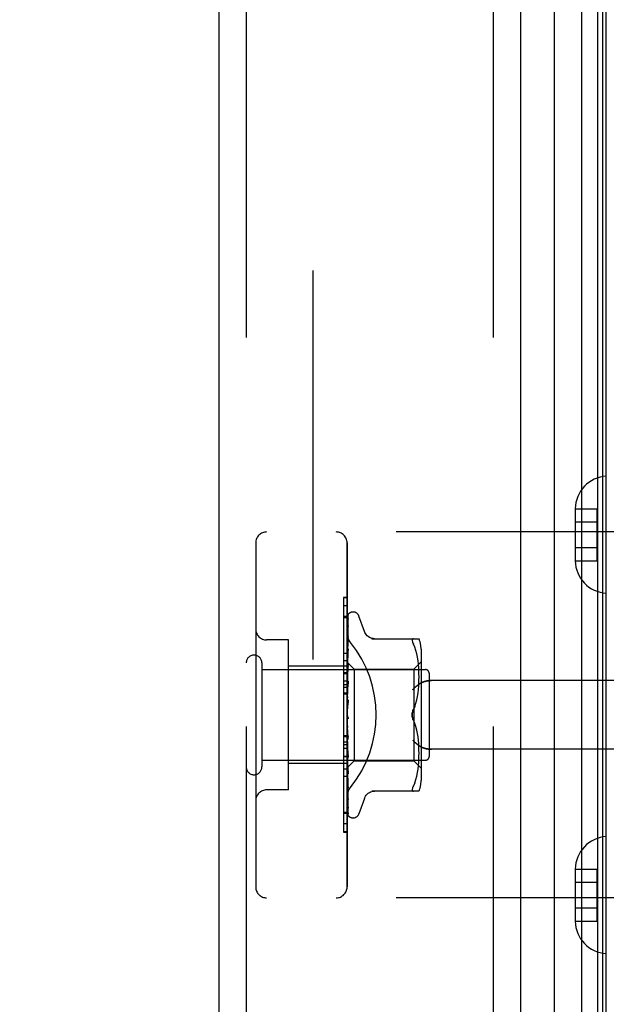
# Model space of a CAD drawing. Header units: inches. Extents: x 0 to 193, y 0 to 125.
# Tile 262 of 278: x 99.46 to 101.06, y 68.75 to 71.44. Entities that reach past the tile are written whole.
import ezdxf

# ---------------------------------------------------------------- set-up
doc = ezdxf.new("R2010")
doc.units = ezdxf.units.IN
doc.header["$LTSCALE"] = 10.635988
doc.header["$MEASUREMENT"] = 0
doc.linetypes.add('HIDDEN', pattern=[0.2, 0.1, -0.1])
doc.layers.get('0').update_dxf_attribs({"linetype": 'CONTINUOUS'})
for name, color, linetype in [('DEFAULT_2', 8, 'HIDDEN'), ('DIMENSIONS', 7, 'CONTINUOUS'), ('LEFTHAND_DOOR_ASSEMBLY', 7, 'CONTINUOUS'), ('RIGHTHAND_DOOR_ASSEMBLY', 7, 'CONTINUOUS')]:
    doc.layers.add(name, color=color, linetype=linetype)
doc.styles.get("Standard").update_dxf_attribs({"font": 'arial.ttf'})
doc.dimstyles.new('DIMSTYLE_1', dxfattribs={"dimtxt": 0.853154, "dimasz": 1.137539, "dimexe": 0.09, "dimexo": 0.07, "dimgap": 0.0375, "dimtad": 0, "dimtih": 1, "dimtoh": 1, "dimzin": 4, "dimdsep": 46, "dimtxsty": 'Standard', "dimblk": '_FILLED', "dimblk1": '_FILLED', "dimblk2": '_FILLED', "dimcen": 0.09, "dimadec": 3, "dimazin": 1, "dimtfac": 1, "dimtdec": 3, "dimtofl": 0, "dimtmove": 0, "dimatfit": 3, "dimldrblk": '_FILLED', "dimfxl": 0, "dimtolj": 1, "dimtzin": 4, "dimarcsym": 0})

# ---------------------------------------------------------------- blocks, each defined once
blk = doc.blocks.new('_FILLED')
at = {"color": 0, "linetype": 'ByBlock'}
blk.add_solid([(0, 0), (-1, 0.2), (-1, -0.2)], dxfattribs=at)
blk = doc.blocks.new('*D12')
at = {"layer": 'DIMENSIONS', "color": 2, "linetype": 'Continuous'}
for p, q in [((100.3818, 91.1657), (95.7712, 91.1657)), ((96.795, 91.1657), (96.795, 62.0188)), ((96.795, 31.1657), (96.795, 60.3125)), ((100.3928, 31.1657), (95.7712, 31.1657))]:
    blk.add_line(p, q, dxfattribs=at)
at = {"layer": 'DIMENSIONS', "color": 2, "linetype": 'Continuous', "xscale": 1.1375387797, "yscale": 1.1375387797, "zscale": 1.1375387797}
for p, rotation in [((96.795, 91.1657), 90), ((96.795, 31.1657), 270)]:
    blk.add_blockref('_FILLED', p, dxfattribs=dict(at, rotation=rotation))
at = {"layer": 'DIMENSIONS', "color": 2, "linetype": 'Continuous', "insert": (96.795, 61.5922), "char_height": 0.85315, "width": 2.981282, "attachment_point": 2, "line_spacing_factor": 0.9}
blk.add_mtext('60.00', dxfattribs=at)

msp = doc.modelspace()

# ---------------------------------------------------------------- linework, layer by layer
at = {"layer": 'DEFAULT_2', "color": 8, "linetype": 'HIDDEN'}
msp.add_line((100.2616, 89.9001), (100.2616, 32.4312), dxfattribs=at)
at = {"layer": 'LEFTHAND_DOOR_ASSEMBLY', "color": 8, "linetype": 'HIDDEN'}
for p, q in [((100.0791, 90.7807), (100.0791, 31.5507)), ((100.7541, 90.7807), (100.7541, 31.5507)), ((101.5531, 70.0407), (100.1351, 70.0407)), ((100.1051, 70.0107), (100.1051, 69.0707)), ((100.3551, 69.0707), (100.3551, 70.0107)), ((100.3451, 69.8384), (100.3451, 69.4277)), ((100.3551, 69.8384), (100.3451, 69.8384)), ((100.3551, 69.81), (100.3451, 69.81)), ((100.1951, 69.7457), (100.1351, 69.7457)), ((100.1951, 69.3357), (100.1951, 69.7457)), ((100.3551, 69.6737), (100.1951, 69.6737)), ((100.3551, 69.6887), (100.3451, 69.6887)), ((100.3551, 69.6326), (100.3451, 69.6326)), ((100.3551, 69.6225), (100.3451, 69.6225)), ((100.3551, 69.6153), (100.3451, 69.6153)), ((101.5531, 69.6344), (100.5855, 69.6344)), ((100.3551, 69.6003), (100.3451, 69.6003)), ((100.3451, 69.484), (100.3551, 69.484)), ((100.3451, 69.4277), (100.3551, 69.4277)), ((100.3451, 69.4273), (100.3451, 69.22)), ((100.3551, 69.4273), (100.3451, 69.4273)), ((100.3551, 69.4257), (100.3451, 69.4257)), ((101.5531, 69.4469), (100.5855, 69.4469)), ((100.3551, 69.4077), (100.1951, 69.4077)), ((100.3551, 69.3722), (100.3451, 69.3722)), ((100.1951, 69.3357), (100.1351, 69.3357)), ((100.3451, 69.2753), (100.3551, 69.2753)), ((100.3551, 69.2209), (100.3451, 69.2209)), ((100.3451, 69.22), (100.3551, 69.22)), ((101.5531, 69.0407), (100.1351, 69.0407))]:
    msp.add_line(p, q, dxfattribs=at)
for points in [[(100.3639, 69.7386), (100.3634, 69.7392), (100.3629, 69.7398), (100.3625, 69.7404), (100.362, 69.7411), (100.3616, 69.7417), (100.3612, 69.7424), (100.3607, 69.743), (100.3603, 69.7437), (100.3599, 69.7444), (100.3595, 69.7452), (100.3592, 69.7459), (100.3588, 69.7466), (100.3585, 69.7474), (100.3581, 69.7481), (100.3578, 69.7489), (100.3575, 69.7496), (100.3572, 69.7504), (100.3569, 69.7512), (100.3567, 69.752), (100.3564, 69.7528), (100.3562, 69.7535), (100.356, 69.7543), (100.3559, 69.7551), (100.3557, 69.7559), (100.3556, 69.7567), (100.3554, 69.7575), (100.3553, 69.7582), (100.3552, 69.759), (100.3552, 69.7598), (100.3551, 69.7605), (100.3551, 69.7613), (100.3551, 69.762)], [(100.5343, 69.6094), (100.5348, 69.61), (100.5353, 69.6105), (100.5359, 69.6111), (100.5364, 69.6117), (100.537, 69.6122), (100.5375, 69.6128), (100.5381, 69.6134), (100.5387, 69.6139), (100.5393, 69.6145), (100.5399, 69.6151), (100.5405, 69.6156), (100.5411, 69.6162), (100.5418, 69.6167), (100.5424, 69.6173), (100.543, 69.6179), (100.5437, 69.6184), (100.5443, 69.6189), (100.545, 69.6195), (100.5456, 69.62), (100.5463, 69.6205), (100.547, 69.621), (100.5476, 69.6216), (100.5483, 69.6221), (100.549, 69.6226), (100.5496, 69.623), (100.5503, 69.6235), (100.551, 69.624), (100.5516, 69.6244), (100.5523, 69.6249), (100.5529, 69.6253), (100.5536, 69.6258), (100.5542, 69.6262), (100.5549, 69.6266), (100.5555, 69.627)], [(100.5855, 69.6344), (100.5842, 69.6344), (100.583, 69.6344), (100.5817, 69.6343), (100.5804, 69.6342), (100.5792, 69.6341), (100.578, 69.634), (100.5767, 69.6339), (100.5755, 69.6337), (100.5744, 69.6335), (100.5732, 69.6334), (100.5721, 69.6331), (100.571, 69.6329), (100.5699, 69.6327), (100.5688, 69.6324), (100.5678, 69.6322), (100.5668, 69.6319), (100.5658, 69.6316), (100.5648, 69.6313), (100.5639, 69.631), (100.563, 69.6306), (100.5622, 69.6303), (100.5613, 69.63), (100.5605, 69.6296), (100.5597, 69.6293), (100.559, 69.6289), (100.5582, 69.6285), (100.5575, 69.6282), (100.5568, 69.6278), (100.5562, 69.6274), (100.5555, 69.627)], [(100.5555, 69.4543), (100.5549, 69.4547), (100.5542, 69.4551), (100.5536, 69.4555), (100.5529, 69.456), (100.5523, 69.4564), (100.5516, 69.4569), (100.551, 69.4573), (100.5503, 69.4578), (100.5496, 69.4583), (100.549, 69.4587), (100.5483, 69.4592), (100.5476, 69.4597), (100.547, 69.4603), (100.5463, 69.4608), (100.5456, 69.4613), (100.545, 69.4618), (100.5443, 69.4624), (100.5437, 69.4629), (100.543, 69.4635), (100.5424, 69.464), (100.5418, 69.4646), (100.5411, 69.4651), (100.5405, 69.4657), (100.5399, 69.4662), (100.5393, 69.4668), (100.5387, 69.4674), (100.5381, 69.4679), (100.5375, 69.4685), (100.537, 69.4691), (100.5364, 69.4696), (100.5359, 69.4702), (100.5353, 69.4708), (100.5348, 69.4713), (100.5343, 69.4719)], [(100.5555, 69.4543), (100.5562, 69.4539), (100.5568, 69.4535), (100.5575, 69.4531), (100.5582, 69.4528), (100.559, 69.4524), (100.5597, 69.452), (100.5605, 69.4517), (100.5613, 69.4513), (100.5622, 69.451), (100.563, 69.4507), (100.5639, 69.4503), (100.5648, 69.45), (100.5658, 69.4497), (100.5668, 69.4494), (100.5678, 69.4491), (100.5688, 69.4489), (100.5699, 69.4486), (100.571, 69.4484), (100.5721, 69.4482), (100.5732, 69.4479), (100.5744, 69.4478), (100.5755, 69.4476), (100.5767, 69.4474), (100.578, 69.4473), (100.5792, 69.4472), (100.5804, 69.4471), (100.5817, 69.447), (100.583, 69.4469), (100.5842, 69.4469), (100.5855, 69.4469)], [(100.3551, 69.3193), (100.3551, 69.32), (100.3551, 69.3208), (100.3552, 69.3215), (100.3552, 69.3223), (100.3553, 69.3231), (100.3554, 69.3238), (100.3556, 69.3246), (100.3557, 69.3254), (100.3559, 69.3262), (100.356, 69.327), (100.3562, 69.3278), (100.3564, 69.3285), (100.3567, 69.3293), (100.3569, 69.3301), (100.3572, 69.3309), (100.3575, 69.3317), (100.3578, 69.3324), (100.3581, 69.3332), (100.3585, 69.3339), (100.3588, 69.3347), (100.3592, 69.3354), (100.3595, 69.3362), (100.3599, 69.3369), (100.3603, 69.3376), (100.3607, 69.3383), (100.3612, 69.3389), (100.3616, 69.3396), (100.362, 69.3402), (100.3625, 69.3409), (100.3629, 69.3415), (100.3634, 69.3421), (100.3639, 69.3427)]]:
    msp.add_lwpolyline(points, dxfattribs=at)
for centre, start, end in [((100.1351, 70.0107), 90, 180), ((100.3251, 70.0107), 0, 90), ((100.1351, 69.7757), 180, 270), ((100.1351, 69.3057), 90, 180), ((100.1351, 69.0707), 180, 270), ((100.3251, 69.0707), 270, 360)]:
    msp.add_arc(centre, 0.03, start, end, dxfattribs=at)
msp.add_ellipse((100.1221, 69.5407), major_axis=(0, 0.3125), ratio=1, start_param=-2.256904, end_param=-0.884689, dxfattribs=at)
at = {"layer": 'RIGHTHAND_DOOR_ASSEMBLY', "color": 7, "linetype": 'Continuous'}
for p, q in [((100.9964, 31.5003), (100.9964, 90.831)), ((101.0398, 90.8221), (101.0398, 31.5092)), ((101.0534, 90.8153), (101.0534, 31.516)), ((100.9212, 90.8026), (100.9212, 31.5287)), ((101.0622, 90.813), (101.0622, 31.5184))]:
    msp.add_line(p, q, dxfattribs=at)
at = {"layer": 'RIGHTHAND_DOOR_ASSEMBLY', "color": 3, "linetype": 'Continuous'}
for p, q in [((100.0041, 90.7807), (100.0041, 31.5507)), ((100.8291, 90.7807), (100.8291, 31.5507))]:
    msp.add_line(p, q, dxfattribs=at)
at = {"layer": 'RIGHTHAND_DOOR_ASSEMBLY', "color": 8, "linetype": 'HIDDEN'}
for p, q in [((100.0791, 90.7807), (100.0791, 31.5507)), ((100.7541, 90.7807), (100.7541, 31.5507)), ((100.9786, 70.1042), (100.9786, 70.1031)), ((100.9786, 70.1042), (101.0386, 70.1042)), ((100.9786, 70.1031), (100.9786, 69.9632)), ((101.0386, 69.9621), (101.0386, 70.1042)), ((100.9786, 70.0682), (101.0386, 70.0682)), ((101.5531, 70.0407), (100.1351, 70.0407)), ((100.1051, 70.0107), (100.1051, 69.0707)), ((100.3551, 70.0107), (100.3551, 69.0707)), ((100.9786, 69.9982), (101.0386, 69.9982)), ((100.9786, 69.9632), (100.9786, 69.9621)), ((100.9786, 69.9621), (101.0386, 69.9621)), ((100.3451, 69.8613), (100.3451, 69.654)), ((100.3551, 69.8613), (100.3451, 69.8613)), ((100.3551, 69.8604), (100.3451, 69.8604)), ((100.3551, 69.806), (100.3451, 69.806)), ((100.3559, 69.6835), (100.3577, 69.8123)), ((100.3559, 69.6834), (100.3577, 69.8117)), ((100.3559, 69.6784), (100.3577, 69.8031)), ((100.3559, 69.6782), (100.3577, 69.8013)), ((100.3577, 69.8022), (100.3571, 69.801)), ((100.3585, 69.8146), (100.358, 69.8139)), ((100.3716, 69.8219), (100.3708, 69.8219)), ((100.4026, 69.7686), (100.3872, 69.8109)), ((100.3559, 69.6683), (100.3577, 69.7843)), ((100.3559, 69.668), (100.3577, 69.7815)), ((100.3577, 69.7843), (100.3578, 69.7848)), ((100.3577, 69.7815), (100.3578, 69.782)), ((100.1951, 69.7457), (100.1351, 69.7457)), ((100.1951, 69.3357), (100.1951, 69.7457)), ((100.3565, 69.7473), (100.3557, 69.7402)), ((100.3559, 69.6535), (100.3577, 69.7568)), ((100.3559, 69.6532), (100.3577, 69.7529)), ((100.3577, 69.7568), (100.3577, 69.7569)), ((100.3577, 69.7568), (100.3577, 69.7568)), ((100.3577, 69.7529), (100.3577, 69.753)), ((100.4224, 69.749), (100.5516, 69.749)), ((100.5339, 69.7483), (100.5349, 69.7488)), ((100.5362, 69.749), (100.5349, 69.7488)), ((100.3557, 69.7402), (100.3551, 69.7346)), ((100.3559, 69.6347), (100.3577, 69.7214)), ((100.3577, 69.7213), (100.357, 69.7142)), ((100.3577, 69.7214), (100.3577, 69.7213)), ((100.5398, 69.7259), (100.5362, 69.7344)), ((100.5429, 69.7171), (100.5398, 69.726)), ((100.5571, 69.7202), (100.5571, 69.3611)), ((100.3451, 69.7091), (100.3551, 69.7091)), ((100.3557, 69.702), (100.3551, 69.6957)), ((100.357, 69.7142), (100.3557, 69.702)), ((100.3559, 69.6343), (100.3577, 69.7167)), ((100.5454, 69.7077), (100.5428, 69.7171)), ((100.5474, 69.6982), (100.5453, 69.7078)), ((100.5489, 69.6886), (100.5474, 69.6982)), ((100.1221, 69.6827), (100.1221, 69.3987)), ((100.1221, 69.6647), (100.5691, 69.6647)), ((100.3551, 69.6737), (100.1951, 69.6737)), ((100.3551, 69.6849), (100.3741, 69.6659)), ((100.3551, 69.6814), (100.3559, 69.6784)), ((100.3551, 69.6728), (100.3559, 69.6683)), ((100.3551, 69.6644), (100.3559, 69.6681)), ((100.3565, 69.6667), (100.3551, 69.6512)), ((100.3559, 69.6835), (100.3559, 69.6835)), ((100.3559, 69.6834), (100.3559, 69.6835)), ((100.3559, 69.6125), (100.3577, 69.6795)), ((100.3559, 69.6784), (100.3559, 69.6783)), ((100.3559, 69.6782), (100.3559, 69.6784)), ((100.3559, 69.612), (100.3577, 69.6741)), ((100.3559, 69.6683), (100.3559, 69.6681)), ((100.3559, 69.668), (100.3559, 69.6683)), ((100.3577, 69.6793), (100.3565, 69.6667)), ((100.3577, 69.6795), (100.3577, 69.6793)), ((100.3741, 69.6659), (100.3741, 69.4154)), ((100.3741, 69.6659), (100.5371, 69.6659)), ((100.5371, 69.6659), (100.5571, 69.6859)), ((100.5371, 69.6659), (100.5371, 69.4154)), ((100.55, 69.6793), (100.5489, 69.6887)), ((100.5507, 69.6703), (100.55, 69.6793)), ((100.5512, 69.6617), (100.5507, 69.6704)), ((100.3551, 69.6556), (100.3451, 69.6556)), ((100.3451, 69.654), (100.3551, 69.654)), ((100.3451, 69.6536), (100.3451, 69.2429)), ((100.3551, 69.6536), (100.3451, 69.6536)), ((100.3551, 69.6595), (100.3559, 69.6536)), ((100.3551, 69.6482), (100.3559, 69.6533)), ((100.3551, 69.6418), (100.3559, 69.6348)), ((100.3559, 69.6532), (100.3559, 69.6536)), ((100.3559, 69.6535), (100.3559, 69.6533)), ((100.5515, 69.6533), (100.5512, 69.6618)), ((100.5516, 69.645), (100.5515, 69.6534)), ((100.5515, 69.6366), (100.5516, 69.6452)), ((100.5791, 69.6547), (100.5791, 69.4267)), ((100.3551, 69.628), (100.3559, 69.6344)), ((100.3577, 69.6323), (100.3551, 69.6027)), ((100.3551, 69.6206), (100.3559, 69.6126)), ((100.3551, 69.6047), (100.3559, 69.6122)), ((100.3559, 69.6343), (100.3559, 69.6348)), ((100.3559, 69.6347), (100.3559, 69.6344)), ((100.3559, 69.5876), (100.3577, 69.6325)), ((100.3559, 69.5871), (100.3577, 69.6265)), ((100.3559, 69.6124), (100.3559, 69.6126)), ((100.3559, 69.6125), (100.3559, 69.6122)), ((100.3559, 69.612), (100.3559, 69.6124)), ((100.3577, 69.6325), (100.3577, 69.6323)), ((100.5499, 69.61), (100.5507, 69.6193)), ((100.5507, 69.6191), (100.5512, 69.6282)), ((100.5512, 69.628), (100.5515, 69.6368)), ((101.5531, 69.6344), (100.5855, 69.6344)), ((100.3551, 69.5973), (100.3451, 69.5973)), ((100.3551, 69.5964), (100.3559, 69.5878)), ((100.3551, 69.5791), (100.3559, 69.5873)), ((100.3559, 69.5871), (100.3559, 69.5878)), ((100.3559, 69.5876), (100.3559, 69.5873)), ((100.5454, 69.5819), (100.5474, 69.5914)), ((100.5473, 69.5913), (100.5489, 69.6008)), ((100.5488, 69.6007), (100.55, 69.6102)), ((100.3577, 69.582), (100.3551, 69.5521)), ((100.3551, 69.5702), (100.3559, 69.5613)), ((100.3558, 69.5601), (100.3564, 69.5649)), ((100.5398, 69.5638), (100.5362, 69.5552)), ((100.5429, 69.5727), (100.5454, 69.582)), ((100.3551, 69.5429), (100.3559, 69.5341)), ((100.3551, 69.5371), (100.3553, 69.5367)), ((100.3551, 69.5247), (100.3559, 69.5336)), ((100.3562, 69.535), (100.3563, 69.5349)), ((100.3551, 69.5156), (100.3559, 69.5071)), ((100.3551, 69.4978), (100.3559, 69.5066)), ((100.3577, 69.4739), (100.3551, 69.5037)), ((100.3559, 69.5075), (100.3559, 69.5066)), ((100.3577, 69.4799), (100.3559, 69.5075)), ((100.3559, 69.5069), (100.3559, 69.5071)), ((100.3577, 69.4737), (100.3559, 69.5069)), ((100.5398, 69.5175), (100.5362, 69.5261)), ((100.5429, 69.5086), (100.5398, 69.5175)), ((100.5454, 69.4993), (100.5429, 69.5086)), ((100.3551, 69.481), (100.3451, 69.481)), ((100.3551, 69.4892), (100.3559, 69.4813)), ((100.3551, 69.4725), (100.3559, 69.4808)), ((100.3559, 69.4815), (100.3559, 69.4808)), ((100.3577, 69.4305), (100.3559, 69.4815)), ((100.3559, 69.481), (100.3559, 69.4813)), ((100.3577, 69.4247), (100.3559, 69.481)), ((100.5474, 69.4899), (100.5454, 69.4994)), ((100.5489, 69.4805), (100.5473, 69.49)), ((100.55, 69.4711), (100.5488, 69.4806)), ((100.3551, 69.466), (100.3451, 69.466)), ((100.3551, 69.4588), (100.3451, 69.4588)), ((100.3551, 69.4646), (100.3559, 69.4576)), ((100.3551, 69.4497), (100.3559, 69.4572)), ((100.3577, 69.3852), (100.3559, 69.4578)), ((100.3559, 69.4578), (100.3559, 69.4572)), ((100.3559, 69.4573), (100.3559, 69.4576)), ((100.3577, 69.3801), (100.3559, 69.4573)), ((100.3577, 69.4739), (100.3577, 69.4737)), ((100.5507, 69.462), (100.5499, 69.4713)), ((100.5512, 69.4531), (100.5507, 69.4622)), ((100.5515, 69.4445), (100.5512, 69.4533)), ((100.3551, 69.4487), (100.3451, 69.4487)), ((100.3551, 69.4428), (100.3559, 69.437)), ((100.3551, 69.4301), (100.3559, 69.4366)), ((100.3551, 69.4245), (100.3559, 69.4201)), ((100.3577, 69.3456), (100.3559, 69.4371)), ((100.3559, 69.4371), (100.3559, 69.4366)), ((100.3559, 69.4367), (100.3559, 69.437)), ((100.3577, 69.3413), (100.3559, 69.4367)), ((100.3577, 69.425), (100.3577, 69.4247)), ((100.5512, 69.4195), (100.5515, 69.428)), ((100.5516, 69.4361), (100.5515, 69.4447)), ((100.5515, 69.4279), (100.5516, 69.4363)), ((101.5531, 69.4469), (100.5855, 69.4469)), ((100.1221, 69.4167), (100.5691, 69.4167)), ((100.3551, 69.4077), (100.1951, 69.4077)), ((100.3551, 69.4146), (100.3559, 69.4198)), ((100.3551, 69.4104), (100.3559, 69.4075)), ((100.3551, 69.4036), (100.3559, 69.4073)), ((100.3551, 69.3964), (100.3559, 69.3972)), ((100.3577, 69.3131), (100.3559, 69.4201)), ((100.3559, 69.4201), (100.3559, 69.4198)), ((100.3559, 69.4198), (100.3559, 69.4201)), ((100.3577, 69.3097), (100.3559, 69.4198)), ((100.3559, 69.3972), (100.3741, 69.4154)), ((100.3577, 69.2888), (100.3559, 69.4076)), ((100.3559, 69.4076), (100.3559, 69.4073)), ((100.3559, 69.4074), (100.3559, 69.4075)), ((100.3577, 69.2865), (100.3559, 69.4074)), ((100.3577, 69.2724), (100.3559, 69.3998)), ((100.3559, 69.3998), (100.3559, 69.3997)), ((100.3559, 69.3997), (100.3559, 69.3998)), ((100.3559, 69.3972), (100.3559, 69.3972)), ((100.3577, 69.2681), (100.3559, 69.3972)), ((100.3741, 69.4154), (100.5371, 69.4154)), ((100.5371, 69.4154), (100.5571, 69.3954)), ((100.5489, 69.3926), (100.55, 69.402)), ((100.55, 69.402), (100.5507, 69.411)), ((100.5507, 69.4109), (100.5512, 69.4196)), ((100.3551, 69.3926), (100.3451, 69.3926)), ((100.3565, 69.3923), (100.3577, 69.3803)), ((100.3577, 69.3803), (100.3577, 69.3801)), ((100.5428, 69.3642), (100.5454, 69.3736)), ((100.5453, 69.3735), (100.5474, 69.3831)), ((100.5474, 69.3831), (100.5489, 69.3927)), ((100.3551, 69.3654), (100.3557, 69.3594)), ((100.3557, 69.3594), (100.3565, 69.3518)), ((100.5398, 69.3554), (100.5362, 69.3469)), ((100.5398, 69.3553), (100.5429, 69.3642)), ((100.1951, 69.3357), (100.1351, 69.3357)), ((100.3577, 69.3413), (100.3577, 69.3413)), ((100.5516, 69.3323), (100.4224, 69.3323)), ((100.3578, 69.3094), (100.3577, 69.3097)), ((100.4026, 69.3127), (100.3872, 69.2704)), ((100.3551, 69.2713), (100.3451, 69.2713)), ((100.3578, 69.2857), (100.3577, 69.2865)), ((100.3591, 69.2642), (100.3594, 69.2639)), ((100.3551, 69.2429), (100.3451, 69.2429)), ((100.3716, 69.2594), (100.3708, 69.2594)), ((100.9786, 69.1192), (100.9786, 69.1181)), ((100.9786, 69.1192), (101.0386, 69.1192)), ((100.9786, 69.1181), (100.9786, 68.9782)), ((101.0386, 68.9771), (101.0386, 69.1192)), ((100.9786, 69.0832), (101.0386, 69.0832)), ((101.5531, 69.0407), (100.1351, 69.0407)), ((100.9786, 69.0132), (101.0386, 69.0132)), ((100.9786, 68.9782), (100.9786, 68.9771)), ((100.9786, 68.9771), (101.0386, 68.9771))]:
    msp.add_line(p, q, dxfattribs=at)
for points in [[(100.3584, 69.815), (100.358, 69.8141), (100.3574, 69.8128), (100.3569, 69.8115), (100.3564, 69.81), (100.3559, 69.8085), (100.3555, 69.8068), (100.3551, 69.8052)], [(100.358, 69.8139), (100.3578, 69.8135), (100.3575, 69.8131), (100.3572, 69.8127), (100.3569, 69.8122), (100.3566, 69.8117), (100.3563, 69.8112), (100.356, 69.8106), (100.3557, 69.81), (100.3554, 69.8093), (100.3552, 69.8087), (100.3551, 69.8084)], [(100.3559, 69.8128), (100.3559, 69.8127), (100.3555, 69.8118), (100.3551, 69.8109)], [(100.3579, 69.8042), (100.3575, 69.8028), (100.3571, 69.8008), (100.3566, 69.7987), (100.3562, 69.7965), (100.3558, 69.7943), (100.3554, 69.792), (100.3551, 69.7903)], [(100.3571, 69.801), (100.3568, 69.8005), (100.3565, 69.8), (100.3562, 69.7994), (100.3559, 69.7988), (100.3557, 69.7982), (100.3554, 69.7976), (100.3551, 69.7969), (100.3551, 69.7967)], [(100.3577, 69.8123), (100.3578, 69.8129), (100.3579, 69.8135), (100.358, 69.8141), (100.3582, 69.8146), (100.3584, 69.815)], [(100.3577, 69.8117), (100.3578, 69.8121), (100.3578, 69.8127), (100.358, 69.8133), (100.3581, 69.8137), (100.3583, 69.8141), (100.3584, 69.8144), (100.3585, 69.8146), (100.3585, 69.8146)], [(100.3577, 69.8031), (100.3578, 69.8035), (100.3578, 69.804), (100.3579, 69.8042)], [(100.3579, 69.8026), (100.358, 69.8027), (100.358, 69.8027), (100.358, 69.8026), (100.3579, 69.8025), (100.3577, 69.8022)], [(100.3577, 69.8013), (100.3578, 69.8017), (100.3578, 69.8022), (100.3579, 69.8025), (100.3579, 69.8026)], [(100.3585, 69.8146), (100.3586, 69.8146), (100.3585, 69.8146)], [(100.3578, 69.7848), (100.3574, 69.7828), (100.357, 69.78), (100.3566, 69.7771), (100.3561, 69.7743), (100.3557, 69.7713), (100.3553, 69.7684), (100.3551, 69.7665)], [(100.3566, 69.7793), (100.3562, 69.7786), (100.3559, 69.7779), (100.3556, 69.7771), (100.3553, 69.7763), (100.3551, 69.7758)], [(100.3578, 69.782), (100.3578, 69.782), (100.3578, 69.7819), (100.3577, 69.7817), (100.3576, 69.7814), (100.3574, 69.781), (100.3571, 69.7805), (100.3566, 69.7793)], [(100.3551, 69.762), (100.3551, 69.7613), (100.3551, 69.7605), (100.3552, 69.7598), (100.3552, 69.759), (100.3553, 69.7582), (100.3554, 69.7575), (100.3556, 69.7567), (100.3557, 69.7559), (100.3559, 69.7551), (100.356, 69.7543), (100.3562, 69.7535), (100.3564, 69.7528), (100.3567, 69.752), (100.3569, 69.7512), (100.3572, 69.7504), (100.3575, 69.7496), (100.3578, 69.7489), (100.3581, 69.7481), (100.3585, 69.7474), (100.3588, 69.7466), (100.3592, 69.7459), (100.3595, 69.7452), (100.3599, 69.7444), (100.3603, 69.7437), (100.3607, 69.743), (100.3612, 69.7424), (100.3616, 69.7417), (100.362, 69.7411), (100.3625, 69.7404), (100.3629, 69.7398), (100.3634, 69.7392), (100.3639, 69.7386)], [(100.3577, 69.753), (100.3577, 69.753), (100.3577, 69.7528), (100.3576, 69.7526), (100.3575, 69.7521), (100.3573, 69.7516), (100.357, 69.751), (100.3567, 69.7504), (100.3564, 69.7496), (100.3561, 69.7489), (100.3557, 69.7481), (100.3553, 69.7472), (100.3551, 69.7465)], [(100.3577, 69.7569), (100.3574, 69.7544), (100.3565, 69.7473)], [(100.4302, 69.749), (100.4265, 69.7492), (100.4229, 69.7499), (100.4193, 69.7511), (100.4159, 69.7527), (100.4128, 69.7548), (100.4099, 69.7572), (100.4074, 69.76), (100.4053, 69.763), (100.4036, 69.7663), (100.4028, 69.7682)], [(100.5339, 69.7483), (100.5333, 69.7475), (100.5329, 69.7464), (100.5327, 69.7451), (100.5329, 69.7435), (100.5333, 69.7417), (100.5339, 69.7396), (100.5349, 69.7372), (100.5362, 69.7344)], [(100.3559, 69.7118), (100.3556, 69.7111), (100.3553, 69.7103), (100.3551, 69.7098)], [(100.3577, 69.7167), (100.3577, 69.7165), (100.3577, 69.7162), (100.3576, 69.7157), (100.3574, 69.7152), (100.3572, 69.7146), (100.3569, 69.714), (100.3566, 69.7133), (100.3559, 69.7118)], [(100.3551, 69.6848), (100.3553, 69.6845), (100.3555, 69.6842), (100.3557, 69.6839), (100.3559, 69.6835)], [(100.3551, 69.6845), (100.3554, 69.6842), (100.3556, 69.684), (100.3557, 69.6837), (100.3558, 69.6836), (100.3559, 69.6835), (100.3559, 69.6835)], [(100.3551, 69.6839), (100.3554, 69.6837), (100.3556, 69.6835), (100.3557, 69.6834), (100.3558, 69.6834), (100.3559, 69.6834), (100.3559, 69.6834)], [(100.3551, 69.6831), (100.3553, 69.6832), (100.3555, 69.6833), (100.3557, 69.6834), (100.3559, 69.6835)], [(100.3551, 69.68), (100.3554, 69.6796), (100.3556, 69.6792), (100.3557, 69.6789), (100.3558, 69.6786), (100.3559, 69.6784), (100.3559, 69.6784)], [(100.3551, 69.6762), (100.3553, 69.6768), (100.3555, 69.6773), (100.3557, 69.6778), (100.3559, 69.6783)], [(100.3551, 69.6781), (100.3554, 69.678), (100.3556, 69.678), (100.3557, 69.678), (100.3558, 69.6781), (100.3559, 69.6782)], [(100.3551, 69.6704), (100.3554, 69.6699), (100.3556, 69.6694), (100.3557, 69.669), (100.3558, 69.6686), (100.3559, 69.6683), (100.3559, 69.6683)], [(100.3565, 69.6702), (100.3558, 69.6687), (100.3554, 69.668), (100.3551, 69.6671)], [(100.3551, 69.6673), (100.3554, 69.6673), (100.3556, 69.6674), (100.3557, 69.6676), (100.3558, 69.6678), (100.3559, 69.668)], [(100.3577, 69.6741), (100.3577, 69.6739), (100.3577, 69.6735), (100.3576, 69.6729), (100.3574, 69.6723), (100.3571, 69.6716), (100.3568, 69.6709), (100.3565, 69.6702)], [(100.3551, 69.6561), (100.3554, 69.6555), (100.3556, 69.655), (100.3557, 69.6545), (100.3558, 69.654), (100.3559, 69.6536), (100.3559, 69.6535)], [(100.3551, 69.6519), (100.3554, 69.6521), (100.3556, 69.6523), (100.3557, 69.6525), (100.3558, 69.6529), (100.3559, 69.6532)], [(100.3551, 69.6376), (100.3554, 69.637), (100.3556, 69.6364), (100.3557, 69.6359), (100.3558, 69.6354), (100.3559, 69.6349), (100.3559, 69.6347)], [(100.3551, 69.6326), (100.3554, 69.6328), (100.3556, 69.6331), (100.3557, 69.6335), (100.3558, 69.6339), (100.3559, 69.6343)], [(100.3577, 69.6266), (100.3577, 69.626), (100.3575, 69.6253), (100.3573, 69.6246), (100.3571, 69.6239), (100.3568, 69.6232), (100.3564, 69.6226), (100.3561, 69.622), (100.3558, 69.6214), (100.3555, 69.6208), (100.3552, 69.6202), (100.3551, 69.62)], [(100.3551, 69.6156), (100.3554, 69.615), (100.3556, 69.6144), (100.3557, 69.6138), (100.3558, 69.6132), (100.3559, 69.6127), (100.3559, 69.6125)], [(100.3551, 69.6099), (100.3553, 69.6102), (100.3556, 69.6106), (100.3557, 69.611), (100.3558, 69.6114), (100.3559, 69.6119), (100.3559, 69.612)], [(100.5555, 69.627), (100.5549, 69.6266), (100.5542, 69.6262), (100.5536, 69.6258), (100.5529, 69.6253), (100.5523, 69.6249), (100.5516, 69.6244), (100.551, 69.624), (100.5503, 69.6235), (100.5496, 69.623), (100.549, 69.6226), (100.5483, 69.6221), (100.5476, 69.6216), (100.547, 69.621), (100.5463, 69.6205), (100.5456, 69.62), (100.545, 69.6195), (100.5443, 69.6189), (100.5437, 69.6184), (100.543, 69.6179), (100.5424, 69.6173), (100.5418, 69.6167), (100.5411, 69.6162), (100.5405, 69.6156), (100.5399, 69.6151), (100.5393, 69.6145), (100.5387, 69.6139), (100.5381, 69.6134), (100.5375, 69.6128), (100.537, 69.6122), (100.5364, 69.6117), (100.5359, 69.6111), (100.5353, 69.6105), (100.5348, 69.61), (100.5343, 69.6094)], [(100.5555, 69.627), (100.5562, 69.6274), (100.5568, 69.6278), (100.5575, 69.6282), (100.5582, 69.6285), (100.559, 69.6289), (100.5597, 69.6293), (100.5605, 69.6296), (100.5613, 69.63), (100.5622, 69.6303), (100.563, 69.6306), (100.5639, 69.631), (100.5648, 69.6313), (100.5658, 69.6316), (100.5668, 69.6319), (100.5678, 69.6322), (100.5688, 69.6324), (100.5699, 69.6327), (100.571, 69.6329), (100.5721, 69.6331), (100.5732, 69.6334), (100.5744, 69.6335), (100.5755, 69.6337), (100.5767, 69.6339), (100.578, 69.634), (100.5792, 69.6341), (100.5804, 69.6342), (100.5817, 69.6343), (100.583, 69.6344), (100.5842, 69.6344), (100.5855, 69.6344)], [(100.3551, 69.591), (100.3554, 69.5904), (100.3556, 69.5897), (100.3557, 69.5891), (100.3558, 69.5885), (100.3559, 69.5879), (100.3559, 69.5876)], [(100.3551, 69.5847), (100.3554, 69.5851), (100.3556, 69.5856), (100.3557, 69.5861), (100.3558, 69.5867), (100.3559, 69.5871)], [(100.3577, 69.5756), (100.3576, 69.5752), (100.3575, 69.5745), (100.3573, 69.5739), (100.357, 69.5733), (100.3567, 69.5728), (100.3565, 69.5723), (100.3562, 69.5719), (100.3559, 69.5715), (100.3557, 69.5711), (100.3554, 69.5708), (100.3552, 69.5704), (100.3551, 69.5702)], [(100.3551, 69.5645), (100.3554, 69.5639), (100.3556, 69.5633), (100.3557, 69.5627), (100.3558, 69.562), (100.3559, 69.5614), (100.3559, 69.5608)], [(100.3551, 69.5579), (100.3554, 69.5584), (100.3556, 69.5589), (100.3557, 69.5595), (100.3558, 69.5601)], [(100.3558, 69.5601), (100.3559, 69.5607), (100.3559, 69.5613)], [(100.3564, 69.5649), (100.3574, 69.5729), (100.3577, 69.5755)], [(100.5362, 69.5552), (100.5398, 69.5638), (100.5429, 69.5727)], [(100.3551, 69.5363), (100.3553, 69.5361), (100.3554, 69.5359), (100.3555, 69.5357), (100.3556, 69.5356), (100.3557, 69.5355), (100.3558, 69.5354)], [(100.3551, 69.5305), (100.3554, 69.531), (100.3556, 69.5316), (100.3557, 69.5322), (100.3558, 69.5329), (100.3559, 69.5335), (100.3559, 69.5341)], [(100.3566, 69.5344), (100.3564, 69.5347), (100.3562, 69.5351), (100.356, 69.5355), (100.3557, 69.5359), (100.3555, 69.5363), (100.3553, 69.5367)], [(100.3553, 69.5367), (100.3554, 69.5366), (100.3556, 69.536), (100.3557, 69.5354), (100.3558, 69.5348), (100.3559, 69.5342), (100.3559, 69.5336)], [(100.3558, 69.5354), (100.3559, 69.5353), (100.3559, 69.5353), (100.356, 69.5352)], [(100.3559, 69.5353), (100.3559, 69.5353), (100.3561, 69.5351)], [(100.356, 69.5352), (100.3561, 69.5351), (100.3561, 69.535)], [(100.3561, 69.5351), (100.3562, 69.5349), (100.3564, 69.5347), (100.3566, 69.5344)], [(100.3563, 69.5348), (100.3564, 69.5347), (100.3565, 69.5346), (100.3566, 69.5344), (100.3566, 69.5344)], [(100.3566, 69.5344), (100.3568, 69.534), (100.3571, 69.5336), (100.3573, 69.5332), (100.3575, 69.5326), (100.3576, 69.5321), (100.3577, 69.5315), (100.3577, 69.5309), (100.3577, 69.5303)], [(100.5327, 69.5407), (100.5328, 69.543), (100.5331, 69.5455), (100.5336, 69.548), (100.5343, 69.5504), (100.5351, 69.5529), (100.5362, 69.5552)], [(100.5337, 69.5483), (100.5333, 69.5468), (100.5331, 69.5452), (100.5329, 69.5437), (100.5328, 69.5421), (100.5327, 69.5407)], [(100.5327, 69.5407), (100.5328, 69.5387), (100.533, 69.5368), (100.5333, 69.5349), (100.5337, 69.533)], [(100.5362, 69.5261), (100.5351, 69.5284), (100.5343, 69.5309), (100.5336, 69.5334), (100.5331, 69.5358), (100.5328, 69.5383), (100.5327, 69.5407)], [(100.5362, 69.5552), (100.5356, 69.554), (100.5351, 69.5527), (100.5345, 69.5513), (100.5341, 69.5498)], [(100.5342, 69.5311), (100.5348, 69.5293), (100.5355, 69.5277), (100.5362, 69.5261)], [(100.3551, 69.5099), (100.3554, 69.5094), (100.3556, 69.5089), (100.3557, 69.5083), (100.3558, 69.5078), (100.3559, 69.5075)], [(100.3551, 69.5034), (100.3554, 69.504), (100.3556, 69.5046), (100.3557, 69.5053), (100.3558, 69.5059), (100.3559, 69.5065), (100.3559, 69.5069)], [(100.3551, 69.486), (100.3552, 69.4857), (100.3555, 69.4852), (100.3561, 69.4842)], [(100.3551, 69.4838), (100.3554, 69.4834), (100.3556, 69.4829), (100.3557, 69.4824), (100.3558, 69.4819), (100.3559, 69.4815)], [(100.3551, 69.4777), (100.3554, 69.4783), (100.3556, 69.4789), (100.3557, 69.4796), (100.3558, 69.4802), (100.3559, 69.4807), (100.3559, 69.481)], [(100.3561, 69.4842), (100.3564, 69.4837), (100.3567, 69.4832), (100.357, 69.4826), (100.3572, 69.4819), (100.3575, 69.4813), (100.3576, 69.4806), (100.3577, 69.48), (100.3577, 69.4798)], [(100.3551, 69.4597), (100.3554, 69.4594), (100.3556, 69.4591), (100.3557, 69.4586), (100.3558, 69.4582), (100.3559, 69.4578)], [(100.3551, 69.4543), (100.3554, 69.4549), (100.3556, 69.4555), (100.3557, 69.4561), (100.3558, 69.4566), (100.3559, 69.4571), (100.3559, 69.4573)], [(100.3551, 69.4539), (100.3553, 69.4514), (100.3577, 69.425)], [(100.5343, 69.4719), (100.5348, 69.4713), (100.5353, 69.4708), (100.5359, 69.4702), (100.5364, 69.4696), (100.537, 69.4691), (100.5375, 69.4685), (100.5381, 69.4679), (100.5387, 69.4674), (100.5393, 69.4668), (100.5399, 69.4662), (100.5405, 69.4657), (100.5411, 69.4651), (100.5418, 69.4646), (100.5424, 69.464), (100.543, 69.4635), (100.5437, 69.4629), (100.5443, 69.4624), (100.545, 69.4618), (100.5456, 69.4613), (100.5463, 69.4608), (100.547, 69.4603), (100.5476, 69.4597), (100.5483, 69.4592), (100.549, 69.4587), (100.5496, 69.4583), (100.5503, 69.4578), (100.551, 69.4573), (100.5516, 69.4569), (100.5523, 69.4564), (100.5529, 69.456), (100.5536, 69.4555), (100.5542, 69.4551), (100.5549, 69.4547), (100.5555, 69.4543)], [(100.5855, 69.4469), (100.5842, 69.4469), (100.583, 69.4469), (100.5817, 69.447), (100.5804, 69.4471), (100.5792, 69.4472), (100.578, 69.4473), (100.5767, 69.4474), (100.5755, 69.4476), (100.5744, 69.4478), (100.5732, 69.4479), (100.5721, 69.4482), (100.571, 69.4484), (100.5699, 69.4486), (100.5688, 69.4489), (100.5678, 69.4491), (100.5668, 69.4494), (100.5658, 69.4497), (100.5648, 69.45), (100.5639, 69.4503), (100.563, 69.4507), (100.5622, 69.451), (100.5613, 69.4513), (100.5605, 69.4517), (100.5597, 69.452), (100.559, 69.4524), (100.5582, 69.4528), (100.5575, 69.4531), (100.5568, 69.4535), (100.5562, 69.4539), (100.5555, 69.4543)], [(100.3551, 69.4386), (100.3554, 69.4384), (100.3556, 69.4381), (100.3557, 69.4378), (100.3558, 69.4375), (100.3559, 69.4371)], [(100.3551, 69.4373), (100.3554, 69.4366), (100.3557, 69.436)], [(100.3551, 69.434), (100.3554, 69.4346), (100.3556, 69.4351), (100.3557, 69.4356), (100.3558, 69.4361), (100.3559, 69.4366), (100.3559, 69.4367)], [(100.3557, 69.436), (100.3564, 69.4346), (100.3567, 69.4339), (100.357, 69.4332), (100.3573, 69.4325), (100.3575, 69.4318), (100.3577, 69.4311), (100.3577, 69.4306), (100.3577, 69.4305)], [(100.3551, 69.4211), (100.3554, 69.4211), (100.3556, 69.4209), (100.3557, 69.4207), (100.3558, 69.4205), (100.3559, 69.4201)], [(100.3551, 69.4175), (100.3554, 69.4181), (100.3556, 69.4185), (100.3557, 69.419), (100.3558, 69.4194), (100.3559, 69.4198), (100.3559, 69.4198)], [(100.3551, 69.408), (100.3554, 69.408), (100.3556, 69.408), (100.3557, 69.4079), (100.3558, 69.4078), (100.3559, 69.4076)], [(100.3551, 69.4055), (100.3554, 69.406), (100.3556, 69.4064), (100.3557, 69.4068), (100.3558, 69.4071), (100.3559, 69.4073), (100.3559, 69.4074)], [(100.3551, 69.4073), (100.3553, 69.4049), (100.3565, 69.3923)], [(100.3551, 69.401), (100.3553, 69.4007), (100.3555, 69.4003), (100.3557, 69.4001), (100.3559, 69.3998)], [(100.3551, 69.3997), (100.3554, 69.3998), (100.3556, 69.3999), (100.3557, 69.4), (100.3558, 69.3999), (100.3559, 69.3998)], [(100.3551, 69.3976), (100.3553, 69.398), (100.3555, 69.3986), (100.3557, 69.3991), (100.3559, 69.3997)], [(100.3551, 69.3984), (100.3554, 69.3988), (100.3556, 69.3991), (100.3557, 69.3994), (100.3558, 69.3996), (100.3559, 69.3997), (100.3559, 69.3997)], [(100.3551, 69.3967), (100.3553, 69.3968), (100.3555, 69.3969), (100.3557, 69.397), (100.3559, 69.3972)], [(100.3551, 69.3922), (100.3552, 69.392), (100.3555, 69.3912), (100.3559, 69.3903)], [(100.3559, 69.3903), (100.3566, 69.3887), (100.3569, 69.388), (100.3572, 69.3873), (100.3575, 69.3866), (100.3576, 69.386), (100.3577, 69.3855), (100.3577, 69.3852)], [(100.3551, 69.3523), (100.3553, 69.3518), (100.3556, 69.3509), (100.356, 69.3501), (100.3566, 69.3486)], [(100.3639, 69.3427), (100.3634, 69.3421), (100.3629, 69.3415), (100.3625, 69.3409), (100.362, 69.3402), (100.3616, 69.3396), (100.3612, 69.3389), (100.3607, 69.3383), (100.3603, 69.3376), (100.3599, 69.3369), (100.3595, 69.3362), (100.3592, 69.3354), (100.3588, 69.3347), (100.3585, 69.3339), (100.3581, 69.3332), (100.3578, 69.3324), (100.3575, 69.3317), (100.3572, 69.3309), (100.3569, 69.3301), (100.3567, 69.3293), (100.3564, 69.3285), (100.3562, 69.3278), (100.356, 69.327), (100.3559, 69.3262), (100.3557, 69.3254), (100.3556, 69.3246), (100.3554, 69.3238), (100.3553, 69.3231), (100.3552, 69.3223), (100.3552, 69.3215), (100.3551, 69.3208), (100.3551, 69.32), (100.3551, 69.3193)], [(100.3565, 69.3518), (100.357, 69.348), (100.3577, 69.3413)], [(100.3566, 69.3486), (100.3569, 69.348), (100.3572, 69.3473), (100.3574, 69.3468), (100.3576, 69.3463), (100.3577, 69.3459), (100.3577, 69.3457), (100.3577, 69.3456), (100.3577, 69.3456)], [(100.5362, 69.3469), (100.5349, 69.3441), (100.5339, 69.3417), (100.5333, 69.3396), (100.5329, 69.3378), (100.5327, 69.3362), (100.5329, 69.3349), (100.5333, 69.3338), (100.5339, 69.333), (100.5349, 69.3325), (100.5362, 69.3323)], [(100.3551, 69.3298), (100.3553, 69.3278), (100.3557, 69.3246), (100.3561, 69.3213), (100.3565, 69.3181), (100.357, 69.3149), (100.3578, 69.3094)], [(100.3551, 69.3191), (100.3552, 69.3189), (100.3555, 69.318), (100.3559, 69.3171), (100.3562, 69.3164), (100.3569, 69.315)], [(100.3569, 69.315), (100.3571, 69.3144), (100.3574, 69.3139), (100.3576, 69.3134), (100.3576, 69.3132)], [(100.4028, 69.3131), (100.4036, 69.315), (100.4053, 69.3183), (100.4074, 69.3213), (100.4099, 69.3241), (100.4128, 69.3265), (100.4159, 69.3286), (100.4193, 69.3302), (100.4229, 69.3314), (100.4265, 69.3321), (100.4302, 69.3323)], [(100.3551, 69.3018), (100.3553, 69.3), (100.3557, 69.2974), (100.3562, 69.2948), (100.3566, 69.2923), (100.357, 69.2898), (100.3575, 69.2874), (100.3578, 69.2857)], [(100.3551, 69.2939), (100.3553, 69.2933), (100.3556, 69.2926), (100.3559, 69.2919), (100.3562, 69.2912), (100.3565, 69.2906), (100.3568, 69.29), (100.3573, 69.2889)], [(100.3573, 69.2889), (100.3576, 69.2885), (100.3577, 69.2882), (100.3578, 69.288), (100.3578, 69.2879)], [(100.3576, 69.3132), (100.3577, 69.3131), (100.3577, 69.3129), (100.3578, 69.3129), (100.3577, 69.3129), (100.3577, 69.3131)], [(100.3578, 69.2879), (100.3579, 69.2879), (100.3578, 69.2879), (100.3578, 69.2881), (100.3578, 69.2884), (100.3577, 69.2888)], [(100.3551, 69.2824), (100.3554, 69.2808), (100.3558, 69.2788), (100.3562, 69.2769), (100.3567, 69.2751), (100.3572, 69.2734), (100.3577, 69.2718), (100.358, 69.2707)], [(100.3551, 69.2775), (100.3553, 69.2769), (100.3556, 69.2762), (100.3559, 69.2755), (100.3563, 69.2748), (100.3566, 69.2742), (100.3569, 69.2737), (100.3572, 69.2732), (100.3575, 69.2727), (100.358, 69.2719)], [(100.3551, 69.2721), (100.3555, 69.2706), (100.356, 69.2693), (100.3565, 69.268), (100.3571, 69.2669), (100.3578, 69.2657), (100.3587, 69.2646), (100.3595, 69.2637)], [(100.3551, 69.2706), (100.3552, 69.2703), (100.3554, 69.2699), (100.3556, 69.2694), (100.3557, 69.269), (100.3559, 69.2686), (100.3561, 69.2683), (100.3563, 69.2679), (100.3565, 69.2676), (100.3567, 69.2672), (100.357, 69.2669), (100.3572, 69.2666), (100.3574, 69.2663), (100.3576, 69.266), (100.3578, 69.2657), (100.358, 69.2655), (100.3582, 69.2653), (100.3584, 69.265), (100.3585, 69.2648), (100.3587, 69.2646), (100.3589, 69.2645), (100.359, 69.2643), (100.3591, 69.2642)], [(100.3582, 69.2716), (100.3582, 69.2715), (100.3582, 69.2715), (100.3581, 69.2717), (100.358, 69.2719), (100.3579, 69.2723), (100.3578, 69.2727), (100.3578, 69.2732), (100.3577, 69.2736)], [(100.358, 69.2707), (100.358, 69.2708), (100.3579, 69.2713), (100.3578, 69.2718), (100.3577, 69.2724)], [(100.3594, 69.2639), (100.3594, 69.2639), (100.3594, 69.2639), (100.3593, 69.264), (100.3592, 69.2641), (100.3591, 69.2643), (100.3589, 69.2645), (100.3588, 69.2647), (100.3586, 69.2649), (100.3585, 69.2652), (100.3584, 69.2654), (100.3582, 69.2657), (100.3581, 69.266), (100.358, 69.2663), (100.3579, 69.2666), (100.3579, 69.2669), (100.3578, 69.2673), (100.3578, 69.2676), (100.3577, 69.2679), (100.3577, 69.2681)], [(100.358, 69.2719), (100.3581, 69.2717), (100.3582, 69.2716)]]:
    msp.add_lwpolyline(points, dxfattribs=at)
for centre, radius, start, end in [((101.0686, 70.1032), 0.09, 93.2246, 179.328), ((100.1351, 70.0107), 0.03, 90, 180), ((100.3251, 70.0107), 0.03, 0, 90), ((101.0686, 69.9632), 0.09, 180.672, 266.7754), ((100.3708, 69.8052), 0.0167, 90, 152.8512), ((100.3716, 69.8052), 0.0167, 20, 90), ((100.1351, 69.7757), 0.03, 180, 270), ((100.4795, 69.7202), 0.0776, 0, 22.0761), ((100.1006, 69.6827), 0.0215, 0, 180), ((100.5691, 69.6547), 0.01, 0, 90), ((100.5691, 69.4267), 0.01, 270, 360), ((100.1006, 69.3987), 0.0215, 180, 360), ((100.4795, 69.3611), 0.0776, 337.9239, 360), ((100.1351, 69.3057), 0.03, 90, 180), ((100.3708, 69.2761), 0.0167, 227.7647, 270), ((100.3716, 69.2761), 0.0167, 270, 340), ((101.0686, 69.1182), 0.09, 93.2246, 179.328), ((100.1351, 69.0707), 0.03, 180, 270), ((100.3251, 69.0707), 0.03, 270, 360), ((101.0686, 68.9782), 0.09, 180.672, 266.7754)]:
    msp.add_arc(centre, radius, start, end, dxfattribs=at)
msp.add_ellipse((100.1221, 69.5407), major_axis=(0.3125, 0), ratio=1, start_param=-0.686108, end_param=0.686108, dxfattribs=at)

# ---------------------------------------------------------------- dimensions: what is measured, and where the dimension line sits
at = {"layer": 'DIMENSIONS', "color": 2, "linetype": 'Continuous'}
dim = msp.add_linear_dim(base=(96.795, 91.1657), p1=(100.4628, 31.1657), p2=(100.4518, 91.1657), angle=90, dimstyle='DIMSTYLE_1', dxfattribs=at)
dim.commit()
dim.dimension.update_dxf_attribs({"geometry": '*D12', "text_midpoint": (96.7885, 61.1609), "dimtype": 160})

doc.saveas('drawing.dxf')
